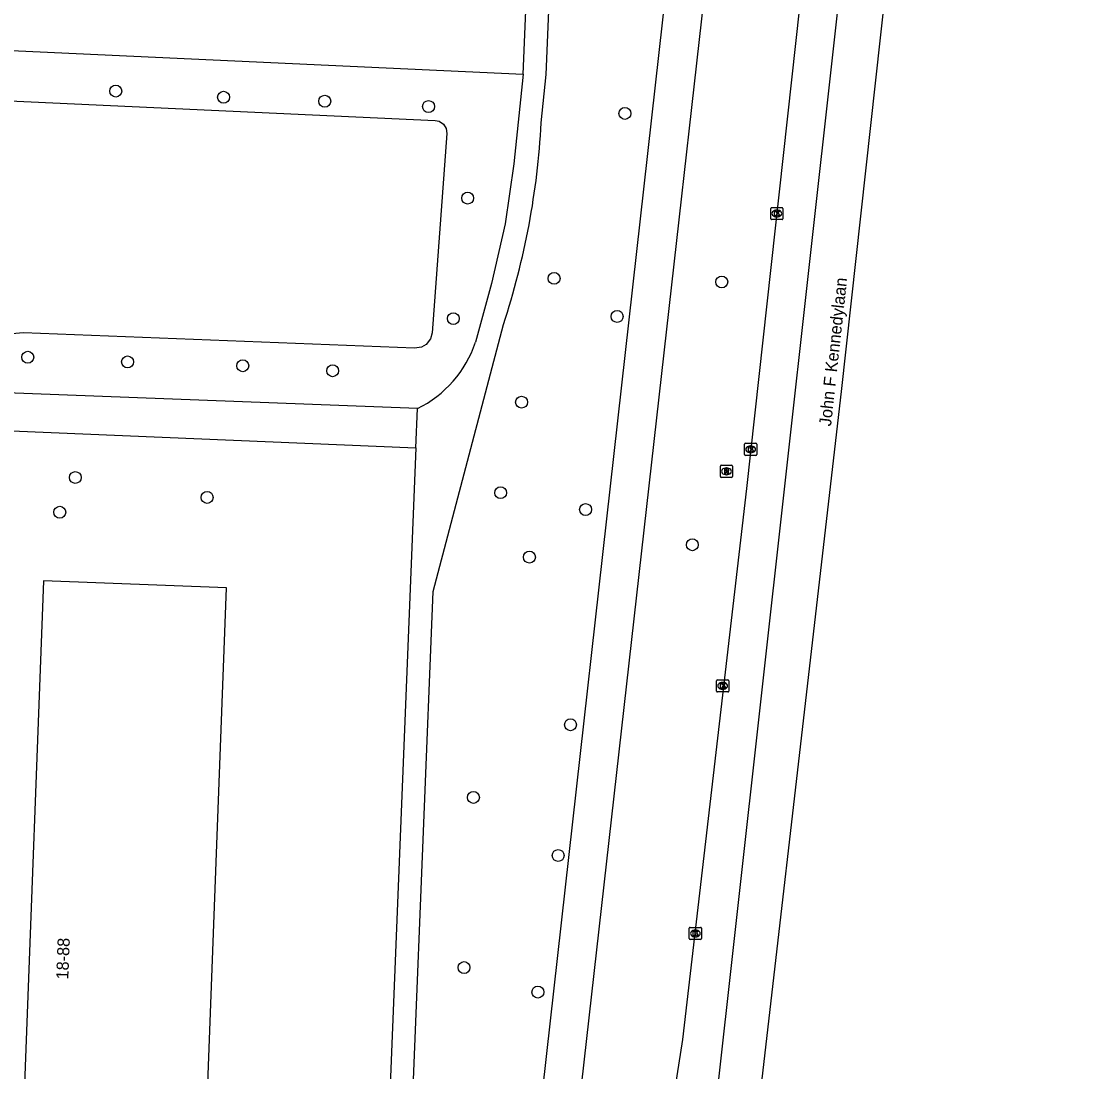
# Model space of a CAD drawing. Extents: x 161355 to 162026, y 386504 to 387459.
# Drawn here: x 161895 to 161982, y 386817.3 to 386903.7 of the extents above; entities that cross this region are included whole.
import ezdxf

# ---------------------------------------------------------------- set-up
doc = ezdxf.new("R2010")
doc.units = 0
for name, color, linetype in [('IMGEO_Boom', 7, 'Continuous'), ('IMGEO_Fietspad_gesloten', 7, 'Continuous'), ('IMGEO_Groenvoorziening', 7, 'Continuous'), ('IMGEO_Kolk', 7, 'Continuous'), ('IMGEO_Openbare_ruimte_label', 7, 'Continuous'), ('IMGEO_Pand', 7, 'Continuous'), ('IMGEO_Pand_nummerreeks', 7, 'Continuous'), ('IMGEO_Rijbaan_regionaal_gesloten', 7, 'Continuous'), ('IMGEO_Rioolput', 7, 'Continuous'), ('IMGEO_Voetpad_halfverhard', 7, 'Continuous'), ('IMGEO_Voetpad_open', 7, 'Continuous')]:
    doc.layers.add(name, color=color, linetype=linetype)

msp = doc.modelspace()

# ---------------------------------------------------------------- linework, layer by layer
at = {"layer": 'IMGEO_Boom'}
for centre in [(161902.772, 386897.941), (161911.628, 386897.435), (161919.941, 386897.113), (161928.469, 386896.674), (161944.607, 386896.107), (161931.684, 386889.146), (161938.784, 386882.552), (161952.562, 386882.256), (161930.506, 386879.242), (161943.966, 386879.421), (161895.541, 386876.067), (161903.739, 386875.683), (161913.207, 386875.373), (161920.592, 386874.96), (161936.117, 386872.378), (161899.447, 386866.187), (161910.279, 386864.551), (161934.394, 386864.938), (161898.166, 386863.328), (161941.376, 386863.554), (161950.146, 386860.658), (161936.759, 386859.642), (161940.133, 386845.864), (161932.155, 386839.897), (161939.122, 386835.12), (161931.387, 386825.912), (161937.453, 386823.897)]:
    msp.add_circle(centre, 0.489, dxfattribs=at)
at = {"layer": 'IMGEO_Fietspad_gesloten'}
for points in [[(161909.577, 386666.417), (161913.466, 386677.408), (161920.088, 386699.556), (161931.111, 386738.486), (161933.024, 386747.211), (161933.448, 386750), (161936.822, 386778.776), (161938.796, 386796.287), (161960.38, 386987.709), (161961.639, 387000), (161967.257, 387050.915)], [(161964.191, 387051.221), (161958.492, 387000), (161935.661, 386796.635), (161932.945, 386772.439), (161930.197, 386750), (161930.041, 386748.73), (161927.704, 386738.292), (161921.99, 386717.644), (161913.777, 386689.388)]]:
    msp.add_lwpolyline(points, dxfattribs=at)
at = {"layer": 'IMGEO_Groenvoorziening'}
for points in [[(161885.264, 386901.684), (161936.238, 386899.338)], [(161885.161, 386899.353), (161889.282, 386897.359), (161929.023, 386895.531), (161929.355, 386895.458), (161929.699, 386895.223), (161929.918, 386894.869), (161929.974, 386894.457), (161928.756, 386878.084), (161928.619, 386877.579), (161928.264, 386877.127), (161927.892, 386876.905), (161927.326, 386876.807), (161895.177, 386878.066), (161894.235, 386878.004), (161892.902, 386877.55), (161892.121, 386877.027), (161891.194, 386875.968), (161889.446, 386873.296)]]:
    msp.add_lwpolyline(points, dxfattribs=at)
at = {"layer": 'IMGEO_Kolk'}
for p, q in [((161956.588, 386887.453), (161956.588, 386888.305)), ((161956.663, 386888.379), (161957.515, 386888.379)), ((161957.076, 386888.159), (161957.101, 386888.159)), ((161957.589, 386888.305), (161957.589, 386887.453)), ((161957.515, 386887.379), (161956.663, 386887.379)), ((161957.099, 386887.599), (161957.074, 386887.599)), ((161954.441, 386868.076), (161954.441, 386868.928)), ((161954.516, 386869.002), (161955.368, 386869.002)), ((161954.952, 386868.222), (161954.927, 386868.222)), ((161954.929, 386868.782), (161954.954, 386868.782)), ((161955.442, 386868.928), (161955.442, 386868.076)), ((161955.368, 386868.002), (161954.516, 386868.002)), ((161952.14, 386848.637), (161952.14, 386849.489)), ((161952.215, 386849.563), (161953.067, 386849.563)), ((161952.628, 386849.343), (161952.653, 386849.343)), ((161953.141, 386849.489), (161953.141, 386848.637)), ((161953.067, 386848.563), (161952.215, 386848.563)), ((161952.651, 386848.783), (161952.626, 386848.783)), ((161949.896, 386828.288), (161949.896, 386829.14)), ((161949.971, 386829.214), (161950.823, 386829.214)), ((161950.384, 386828.994), (161950.409, 386828.994)), ((161950.897, 386829.14), (161950.897, 386828.288)), ((161950.823, 386828.214), (161949.971, 386828.214)), ((161950.407, 386828.434), (161950.382, 386828.434))]:
    msp.add_line(p, q, dxfattribs=at)
for points in [[(161956.588, 386887.453), (161956.588, 386888.305)], [(161956.663, 386888.379), (161957.515, 386888.379)], [(161957.589, 386888.305), (161957.589, 386887.453)], [(161957.515, 386887.379), (161956.663, 386887.379)], [(161956.909, 386888.079), (161957.032, 386888.079), (161957.032, 386887.928), (161957.162, 386888.079), (161957.326, 386888.079), (161957.18, 386887.928), (161957.333, 386887.679), (161957.181, 386887.679), (161957.096, 386887.843), (161957.032, 386887.776), (161957.032, 386887.679), (161956.909, 386887.679), (161956.909, 386888.079)], [(161954.441, 386868.076), (161954.441, 386868.928)], [(161954.516, 386869.002), (161955.368, 386869.002)], [(161954.762, 386868.702), (161954.885, 386868.702), (161954.885, 386868.551), (161955.015, 386868.702), (161955.179, 386868.702), (161955.033, 386868.551), (161955.186, 386868.302), (161955.034, 386868.302), (161954.949, 386868.466), (161954.885, 386868.399), (161954.885, 386868.302), (161954.762, 386868.302), (161954.762, 386868.702)], [(161955.442, 386868.928), (161955.442, 386868.076)], [(161955.368, 386868.002), (161954.516, 386868.002)], [(161952.14, 386848.637), (161952.14, 386849.489)], [(161952.215, 386849.563), (161953.067, 386849.563)], [(161952.461, 386849.263), (161952.584, 386849.263), (161952.584, 386849.112), (161952.714, 386849.263), (161952.878, 386849.263), (161952.732, 386849.112), (161952.885, 386848.863), (161952.733, 386848.863), (161952.648, 386849.027), (161952.584, 386848.96), (161952.584, 386848.863), (161952.461, 386848.863), (161952.461, 386849.263)], [(161953.141, 386849.489), (161953.141, 386848.637)], [(161953.067, 386848.563), (161952.215, 386848.563)], [(161949.896, 386828.288), (161949.896, 386829.14)], [(161949.971, 386829.214), (161950.823, 386829.214)], [(161950.897, 386829.14), (161950.897, 386828.288)], [(161950.823, 386828.214), (161949.971, 386828.214)], [(161950.217, 386828.914), (161950.34, 386828.914), (161950.34, 386828.763), (161950.47, 386828.914), (161950.634, 386828.914), (161950.488, 386828.763), (161950.641, 386828.514), (161950.489, 386828.514), (161950.404, 386828.678), (161950.34, 386828.611), (161950.34, 386828.514), (161950.217, 386828.514), (161950.217, 386828.914)]]:
    msp.add_lwpolyline(points, dxfattribs=at)
for centre, start, end in [((161956.665, 386888.303), 91.55205, 178.44795), ((161956.665, 386888.303), 91.55205, 178.44795), ((161957.513, 386888.303), 1.55205, 88.44795), ((161957.513, 386888.303), 1.55205, 88.44795), ((161956.665, 386887.455), 181.55205, 268.44795), ((161956.665, 386887.455), 181.55205, 268.44795), ((161957.513, 386887.455), 271.55205, 358.44795), ((161957.513, 386887.455), 271.55205, 358.44795), ((161954.518, 386868.926), 91.55205, 178.44795), ((161954.518, 386868.926), 91.55205, 178.44795), ((161955.366, 386868.926), 1.55205, 88.44795), ((161955.366, 386868.926), 1.55205, 88.44795), ((161954.518, 386868.078), 181.55205, 268.44795), ((161954.518, 386868.078), 181.55205, 268.44795), ((161955.366, 386868.078), 271.55205, 358.44795), ((161955.366, 386868.078), 271.55205, 358.44795), ((161952.217, 386849.487), 91.55205, 178.44795), ((161952.217, 386849.487), 91.55205, 178.44795), ((161953.065, 386849.487), 1.55205, 88.44795), ((161953.065, 386849.487), 1.55205, 88.44795), ((161952.217, 386848.639), 181.55205, 268.44795), ((161952.217, 386848.639), 181.55205, 268.44795), ((161953.065, 386848.639), 271.55205, 358.44795), ((161953.065, 386848.639), 271.55205, 358.44795), ((161949.973, 386829.138), 91.55205, 178.44795), ((161949.973, 386829.138), 91.55205, 178.44795), ((161950.821, 386829.138), 1.55205, 88.44795), ((161950.821, 386829.138), 1.55205, 88.44795), ((161949.973, 386828.29), 181.55205, 268.44795), ((161949.973, 386828.29), 181.55205, 268.44795), ((161950.821, 386828.29), 271.55205, 358.44795), ((161950.821, 386828.29), 271.55205, 358.44795)]:
    msp.add_arc(centre, 0.0765, start, end, dxfattribs=at)
for centre, major_axis, ratio, start_param, end_param in [((161957.075, 386887.879), (-0.387, 0.002), 0.722429, 4.712389, 7.853982), ((161957.1, 386887.879), (-0.39, 0.002), 0.717154, 1.570796, 4.712389), ((161954.928, 386868.502), (-0.387, 0.002), 0.722429, 4.712389, 7.853982), ((161954.953, 386868.502), (-0.39, 0.002), 0.717154, 1.570796, 4.712389), ((161952.627, 386849.063), (-0.387, 0.002), 0.722429, 4.712389, 7.853982), ((161952.652, 386849.063), (-0.39, 0.002), 0.717154, 1.570796, 4.712389), ((161950.383, 386828.714), (-0.387, 0.002), 0.722429, 4.712389, 7.853982), ((161950.408, 386828.714), (-0.39, 0.002), 0.717154, 1.570796, 4.712389)]:
    msp.add_ellipse(centre, major_axis=major_axis, ratio=ratio, start_param=start_param, end_param=end_param, dxfattribs=at)
at = {"layer": 'IMGEO_Pand'}
msp.add_lwpolyline([(161909.945, 386806.18), (161911.872, 386857.129), (161896.826, 386857.698), (161895.261, 386816.317), (161894.787, 386803.785), (161894.767, 386803.245), (161894.551, 386797.549), (161907.636, 386797.054), (161907.851, 386802.75), (161907.977, 386806.059), (161909.643, 386805.996)], dxfattribs=at)
at = {"layer": 'IMGEO_Rijbaan_regionaal_gesloten'}
for points in [[(161975.237, 387050.12), (161969.651, 387000), (161962.329, 386935.471), (161954.584, 386865.29), (161949.337, 386819.995), (161945.681, 386796.648), (161945.484, 386795.546)], [(161981.984, 387049.448), (161976.049, 386997.238), (161962.379, 386873.244), (161953.318, 386794.679), (161940.783, 386677.087), (161933.982, 386612.625), (161933.498, 386609.431), (161932.687, 386601.55), (161929.934, 386573.912), (161926.119, 386532.024)], [(161978.469, 387049.798), (161974.354, 387011.236), (161973.137, 387000.209), (161967.661, 386954.866), (161949.872, 386795.06)]]:
    msp.add_lwpolyline(points, dxfattribs=at)
at = {"layer": 'IMGEO_Rioolput'}
for p, q in [((161952.448, 386866.266), (161952.448, 386867.118)), ((161952.523, 386867.192), (161953.375, 386867.192)), ((161952.959, 386866.412), (161952.934, 386866.412)), ((161952.936, 386866.972), (161952.961, 386866.972)), ((161953.449, 386867.118), (161953.449, 386866.266)), ((161953.375, 386866.192), (161952.523, 386866.192))]:
    msp.add_line(p, q, dxfattribs=at)
for points in [[(161952.448, 386866.266), (161952.448, 386867.118)], [(161952.523, 386867.192), (161953.375, 386867.192)], [(161953.037, 386866.89), (161952.785, 386866.892), (161952.785, 386866.492)], [(161952.785, 386866.492), (161952.909, 386866.492), (161952.909, 386866.654), (161952.92, 386866.654)], [(161952.963, 386866.811), (161952.909, 386866.811), (161952.909, 386866.73)], [(161952.909, 386866.73), (161952.961, 386866.73)], [(161952.967, 386866.625), (161953.038, 386866.492), (161953.178, 386866.492), (161953.113, 386866.618)], [(161953.449, 386867.118), (161953.449, 386866.266)], [(161953.375, 386866.192), (161952.523, 386866.192)]]:
    msp.add_lwpolyline(points, dxfattribs=at)
for centre, radius, start, end in [((161952.525, 386867.116), 0.0765, 91.55205, 178.44795), ((161952.525, 386867.116), 0.0765, 91.55205, 178.44795), ((161952.919, 386866.601), 0.0533, 26.02933, 88.69889), ((161952.945, 386866.919), 0.19, 274.7715, 282.96867), ((161952.969, 386866.715), 0.0964, 77.00612, 93.18647), ((161952.983, 386866.772), 0.0378, 276.66336, 79.67722), ((161953.036, 386866.78), 0.109, 350.36119, 89.41601), ((161953.034, 386866.78), 0.112, 277.58423, 350.98172), ((161953.018, 386866.565), 0.108, 29.51342, 73.79051), ((161953.373, 386867.116), 0.0765, 1.55205, 88.44795), ((161953.373, 386867.116), 0.0765, 1.55205, 88.44795), ((161952.525, 386866.268), 0.0765, 181.55205, 268.44795), ((161952.525, 386866.268), 0.0765, 181.55205, 268.44795), ((161953.373, 386866.268), 0.0765, 271.55205, 358.44795), ((161953.373, 386866.268), 0.0765, 271.55205, 358.44795)]:
    msp.add_arc(centre, radius, start, end, dxfattribs=at)
for centre, major_axis, ratio, start_param, end_param in [((161952.935, 386866.692), (-0.387, 0.002), 0.722429, 4.712389, 7.853982), ((161952.96, 386866.692), (-0.39, 0.002), 0.717154, 1.570796, 4.712389)]:
    msp.add_ellipse(centre, major_axis=major_axis, ratio=ratio, start_param=start_param, end_param=end_param, dxfattribs=at)
at = {"layer": 'IMGEO_Voetpad_halfverhard'}
for points in [[(161936.238, 386899.338), (161940.02, 386989.533)], [(161937.723, 386895.33), (161938.146, 386899.309), (161941.082, 386970.072), (161941.407, 386975.097)], [(161936.238, 386899.338), (161935.485, 386891.976), (161934.755, 386887.031), (161933.646, 386882.14), (161932.333, 386877.3)], [(161925.213, 386766.868), (161926.455, 386797.655), (161928.843, 386856.82), (161934.625, 386878.764)], [(161927.422, 386868.613), (161924.564, 386797.865), (161923.762, 386778.004)]]:
    msp.add_lwpolyline(points, dxfattribs=at)
for centre, radius, start, end in [((161874.409, 386898.598), 63.398, 341.76936, 357.04563), ((161923.421, 386880.299), 9.403, 296.06939, 341.40407)]:
    msp.add_arc(centre, radius, start, end, dxfattribs=at)
at = {"layer": 'IMGEO_Voetpad_open'}
for points in [[(161927.553, 386871.852), (161889.446, 386873.296)], [(161927.422, 386868.613), (161927.553, 386871.852)], [(161882.453, 386870.503), (161927.422, 386868.613)]]:
    msp.add_lwpolyline(points, dxfattribs=at)

# ---------------------------------------------------------------- texts
at = {"layer": 'IMGEO_Openbare_ruimte_label'}
msp.add_text('John F Kennedylaan', height=1, rotation=83.74207, dxfattribs=at).set_placement((161961.539, 386870.367))
at = {"layer": 'IMGEO_Pand_nummerreeks'}
msp.add_text('18-88', height=1, rotation=87.83395, dxfattribs=at).set_placement((161898.868, 386824.919))

doc.saveas('drawing.dxf')
